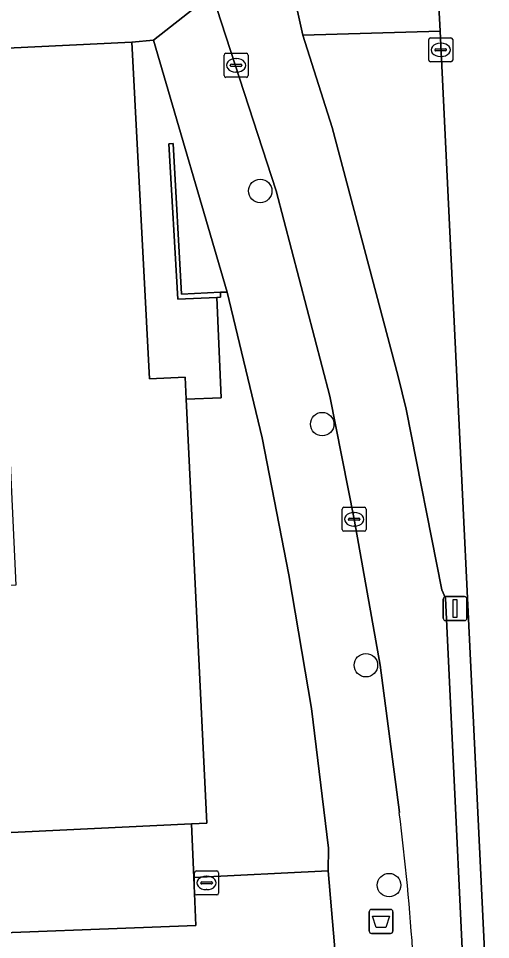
# Model space of a CAD drawing. Extents: x 160023 to 161302, y 384750 to 385707.
# Drawn here: x 160818.15 to 160837.81, y 385266.09 to 385304.46 of the extents above; entities that cross this region are included whole.
import ezdxf

# ---------------------------------------------------------------- set-up
doc = ezdxf.new("R2010")
doc.units = 0
for name, color, linetype in [('IMGEO_Afvalbak', 7, 'Continuous'), ('IMGEO_Berm_open', 7, 'Continuous'), ('IMGEO_Boom', 7, 'Continuous'), ('IMGEO_Fietspad_open', 7, 'Continuous'), ('IMGEO_Kolk', 7, 'Continuous'), ('IMGEO_Lichtmast', 7, 'Continuous'), ('IMGEO_Muur', 7, 'Continuous'), ('IMGEO_Pand', 7, 'Continuous'), ('IMGEO_Parkeervlak_open', 7, 'Continuous'), ('IMGEO_Rijbaan_lokaal_gesloten', 7, 'Continuous'), ('IMGEO_Rijbaan_lokaal_open', 7, 'Continuous'), ('IMGEO_Voetpad_open', 7, 'Continuous')]:
    doc.layers.add(name, color=color, linetype=linetype)

msp = doc.modelspace()

# ---------------------------------------------------------------- linework, layer by layer
at = {"layer": 'IMGEO_Afvalbak'}
for p, q in [((160832.856, 385267.349), (160833.646, 385267.349)), ((160833.646, 385267.349), (160832.856, 385267.349)), ((160832.756, 385266.449), (160832.756, 385267.249)), ((160832.756, 385267.249), (160832.756, 385266.449)), ((160833.746, 385267.249), (160833.746, 385266.449)), ((160833.746, 385266.449), (160833.746, 385267.249)), ((160833.646, 385266.349), (160832.856, 385266.349)), ((160832.856, 385266.349), (160833.646, 385266.349))]:
    msp.add_line(p, q, dxfattribs=at)
msp.add_lwpolyline([(160832.899, 385267.063), (160833.603, 385267.063), (160833.454, 385266.593), (160833.048, 385266.593), (160832.899, 385267.063)], dxfattribs=at)
for centre, start, end in [((160832.856, 385267.249), 90, 180), ((160832.856, 385267.249), 90, 180), ((160833.646, 385267.249), 0, 90), ((160833.646, 385267.249), 360, 90), ((160832.856, 385266.449), 180, 270), ((160832.856, 385266.449), 180, 270), ((160833.646, 385266.449), 270, 0), ((160833.646, 385266.449), 270, 0)]:
    msp.add_arc(centre, 0.1, start, end, dxfattribs=at)
at = {"layer": 'IMGEO_Berm_open'}
for points in [[(160835.707, 385303.935), (160829.99, 385303.761), (160831.219, 385299.918), (160833.963, 385289.549), (160834.302, 385288.18), (160835.78, 385280.66), (160835.939, 385280.319), (160836.974, 385258.43), (160836.944, 385258.132), (160836.913, 385257.834), (160836.737, 385250), (160836.469, 385245.407)], [(160837.814, 385260.448), (160835.707, 385303.935)]]:
    msp.add_lwpolyline(points, dxfattribs=at)
at = {"layer": 'IMGEO_Boom'}
for centre in [(160828.219, 385297.274), (160830.801, 385287.563), (160832.621, 385277.52), (160833.585, 385268.361)]:
    msp.add_circle(centre, 0.489, dxfattribs=at)
at = {"layer": 'IMGEO_Fietspad_open'}
for points in [[(160836.469, 385245.407), (160836.737, 385250), (160836.913, 385257.834), (160836.944, 385258.132), (160836.974, 385258.43), (160835.939, 385280.319), (160835.78, 385280.66), (160834.302, 385288.18), (160833.963, 385289.549), (160831.219, 385299.918), (160829.99, 385303.761), (160829.097, 385307.831), (160829.048, 385308.74), (160821.638, 385308.255), (160821.25, 385308.182)], [(160826.222, 385305.486), (160828.882, 385297.284), (160831.114, 385288.728), (160832.131, 385283.598), (160833.211, 385277.516), (160834.013, 385271.387)]]:
    msp.add_lwpolyline(points, dxfattribs=at)
msp.add_arc((160725.225, 385257.921), 109.618, 0.65737, 7.05612, dxfattribs=at)
at = {"layer": 'IMGEO_Kolk'}
for p, q in [((160835.236, 385302.726), (160835.236, 385303.578)), ((160835.311, 385303.652), (160836.163, 385303.652)), ((160835.724, 385303.432), (160835.749, 385303.432)), ((160836.237, 385303.578), (160836.237, 385302.726)), ((160826.788, 385303.007), (160827.64, 385303.007)), ((160835.495, 385303.146), (160835.495, 385303.158)), ((160835.933, 385303.109), (160835.535, 385303.109)), ((160835.538, 385303.195), (160835.936, 385303.195)), ((160835.979, 385303.158), (160835.979, 385303.146)), ((160826.713, 385302.081), (160826.713, 385302.933)), ((160827.201, 385302.787), (160827.226, 385302.787)), ((160827.714, 385302.933), (160827.714, 385302.081)), ((160836.163, 385302.652), (160835.311, 385302.652)), ((160835.747, 385302.872), (160835.722, 385302.872)), ((160826.972, 385302.501), (160826.972, 385302.513)), ((160827.41, 385302.464), (160827.012, 385302.464)), ((160827.015, 385302.55), (160827.413, 385302.55)), ((160827.224, 385302.227), (160827.199, 385302.227)), ((160827.456, 385302.513), (160827.456, 385302.501)), ((160827.64, 385302.007), (160826.788, 385302.007)), ((160831.63, 385283.172), (160831.63, 385284.024)), ((160831.705, 385284.098), (160832.557, 385284.098)), ((160832.118, 385283.878), (160832.143, 385283.878)), ((160832.631, 385284.024), (160832.631, 385283.172)), ((160831.889, 385283.592), (160831.889, 385283.604)), ((160832.327, 385283.555), (160831.929, 385283.555)), ((160831.932, 385283.641), (160832.33, 385283.641)), ((160832.373, 385283.604), (160832.373, 385283.592)), ((160832.557, 385283.098), (160831.705, 385283.098)), ((160832.141, 385283.318), (160832.116, 385283.318)), ((160825.482, 385268.026), (160825.482, 385268.878)), ((160825.557, 385268.952), (160826.409, 385268.952)), ((160826.483, 385268.878), (160826.483, 385268.026)), ((160825.741, 385268.446), (160825.741, 385268.458)), ((160825.784, 385268.495), (160826.182, 385268.495)), ((160825.97, 385268.732), (160825.995, 385268.732)), ((160826.225, 385268.458), (160826.225, 385268.446)), ((160826.179, 385268.409), (160825.781, 385268.409)), ((160825.993, 385268.172), (160825.968, 385268.172)), ((160826.409, 385267.952), (160825.557, 385267.952))]:
    msp.add_line(p, q, dxfattribs=at)
for points in [[(160835.236, 385302.726), (160835.236, 385303.578)], [(160835.311, 385303.652), (160836.163, 385303.652)], [(160836.237, 385303.578), (160836.237, 385302.726)], [(160826.788, 385303.007), (160827.64, 385303.007)], [(160826.713, 385302.081), (160826.713, 385302.933)], [(160827.714, 385302.933), (160827.714, 385302.081)], [(160836.163, 385302.652), (160835.311, 385302.652)], [(160827.64, 385302.007), (160826.788, 385302.007)], [(160831.63, 385283.172), (160831.63, 385284.024)], [(160831.705, 385284.098), (160832.557, 385284.098)], [(160832.631, 385284.024), (160832.631, 385283.172)], [(160832.557, 385283.098), (160831.705, 385283.098)], [(160825.482, 385268.026), (160825.482, 385268.878)], [(160825.557, 385268.952), (160826.409, 385268.952)], [(160826.483, 385268.878), (160826.483, 385268.026)], [(160826.409, 385267.952), (160825.557, 385267.952)]]:
    msp.add_lwpolyline(points, dxfattribs=at)
for centre, radius, start, end in [((160835.313, 385303.576), 0.0765, 91.552, 178.448), ((160835.313, 385303.576), 0.0765, 91.552, 178.448), ((160836.161, 385303.576), 0.0765, 1.552, 88.448), ((160836.161, 385303.576), 0.0765, 1.552, 88.448), ((160826.79, 385302.931), 0.0765, 91.552, 178.448), ((160826.79, 385302.931), 0.0765, 91.552, 178.448), ((160827.638, 385302.931), 0.0765, 1.552, 88.448), ((160827.638, 385302.931), 0.0765, 1.552, 88.448), ((160835.535, 385303.155), 0.0403, 85.8775, 175.7526), ((160835.532, 385303.145), 0.0366, 178.938, 274.7102), ((160835.936, 385303.152), 0.043, 264.8664, 352.4533), ((160835.94, 385303.157), 0.0386, 1.7309, 96.639), ((160835.313, 385302.728), 0.0765, 181.552, 268.448), ((160835.313, 385302.728), 0.0765, 181.552, 268.448), ((160836.161, 385302.728), 0.0765, 271.552, 358.448), ((160836.161, 385302.728), 0.0765, 271.552, 358.448), ((160827.012, 385302.51), 0.0403, 85.8775, 175.7526), ((160827.009, 385302.5), 0.0366, 178.938, 274.7102), ((160827.413, 385302.507), 0.043, 264.8664, 352.4533), ((160827.417, 385302.512), 0.0386, 1.7309, 96.639), ((160826.79, 385302.083), 0.0765, 181.552, 268.448), ((160826.79, 385302.083), 0.0765, 181.552, 268.448), ((160827.638, 385302.083), 0.0765, 271.552, 358.448), ((160827.638, 385302.083), 0.0765, 271.552, 358.448), ((160831.707, 385284.022), 0.0765, 91.552, 178.448), ((160831.707, 385284.022), 0.0765, 91.552, 178.448), ((160832.555, 385284.022), 0.0765, 1.552, 88.448), ((160832.555, 385284.022), 0.0765, 1.552, 88.448), ((160831.929, 385283.601), 0.0403, 85.8775, 175.7526), ((160831.926, 385283.591), 0.0366, 178.938, 274.7102), ((160832.33, 385283.598), 0.043, 264.8664, 352.4533), ((160832.334, 385283.603), 0.0386, 1.7309, 96.639), ((160831.707, 385283.174), 0.0765, 181.552, 268.448), ((160831.707, 385283.174), 0.0765, 181.552, 268.448), ((160832.555, 385283.174), 0.0765, 271.552, 358.448), ((160832.555, 385283.174), 0.0765, 271.552, 358.448), ((160825.559, 385268.876), 0.0765, 91.552, 178.448), ((160825.559, 385268.876), 0.0765, 91.552, 178.448), ((160826.407, 385268.876), 0.0765, 1.552, 88.448), ((160826.407, 385268.876), 0.0765, 1.552, 88.448), ((160825.781, 385268.455), 0.0403, 85.8775, 175.7526), ((160825.778, 385268.445), 0.0366, 178.938, 274.7102), ((160826.182, 385268.452), 0.043, 264.8664, 352.4533), ((160826.186, 385268.457), 0.0386, 1.7309, 96.639), ((160825.559, 385268.028), 0.0765, 181.552, 268.448), ((160825.559, 385268.028), 0.0765, 181.552, 268.448), ((160826.407, 385268.028), 0.0765, 271.552, 358.448), ((160826.407, 385268.028), 0.0765, 271.552, 358.448)]:
    msp.add_arc(centre, radius, start, end, dxfattribs=at)
for centre, major_axis, ratio, start_param, end_param in [((160835.723, 385303.152), (-0.387, 0.002), 0.722429, 4.712389, 7.853982), ((160835.748, 385303.152), (-0.39, 0.002), 0.717154, 1.570796, 4.712389), ((160827.2, 385302.507), (-0.387, 0.002), 0.722429, 4.712389, 7.853982), ((160827.225, 385302.507), (-0.39, 0.002), 0.717154, 1.570796, 4.712389), ((160832.117, 385283.598), (-0.387, 0.002), 0.722429, 4.712389, 7.853982), ((160832.142, 385283.598), (-0.39, 0.002), 0.717154, 1.570796, 4.712389), ((160825.969, 385268.452), (-0.387, 0.002), 0.722429, 4.712389, 7.853982), ((160825.994, 385268.452), (-0.39, 0.002), 0.717154, 1.570796, 4.712389)]:
    msp.add_ellipse(centre, major_axis=major_axis, ratio=ratio, start_param=start_param, end_param=end_param, dxfattribs=at)
at = {"layer": 'IMGEO_Lichtmast'}
for p, q in [((160835.938, 385280.377), (160836.728, 385280.377)), ((160836.728, 385280.377), (160835.938, 385280.377)), ((160835.838, 385279.477), (160835.838, 385280.277)), ((160835.838, 385280.277), (160835.838, 385279.477)), ((160836.828, 385280.277), (160836.828, 385279.477)), ((160836.828, 385279.477), (160836.828, 385280.277)), ((160836.728, 385279.377), (160835.938, 385279.377)), ((160835.938, 385279.377), (160836.728, 385279.377))]:
    msp.add_line(p, q, dxfattribs=at)
msp.add_lwpolyline([(160836.258, 385280.252), (160836.408, 385280.252), (160836.408, 385279.502), (160836.258, 385279.502), (160836.258, 385280.252)], dxfattribs=at)
for centre, start, end in [((160835.938, 385280.277), 90, 180), ((160835.938, 385280.277), 90, 180), ((160836.728, 385280.277), 0, 90), ((160836.728, 385280.277), 360, 90), ((160835.938, 385279.477), 180, 270), ((160835.938, 385279.477), 180, 270), ((160836.728, 385279.477), 270, 0), ((160836.728, 385279.477), 270, 0)]:
    msp.add_arc(centre, 0.1, start, end, dxfattribs=at)
at = {"layer": 'IMGEO_Muur'}
msp.add_lwpolyline([(160824.945, 385292.979), (160824.593, 385299.244), (160824.409, 385299.236), (160824.78, 385292.773), (160826.407, 385292.843), (160826.565, 385292.844), (160826.563, 385293.056)], close=True, dxfattribs=at)
at = {"layer": 'IMGEO_Pand'}
msp.add_lwpolyline([(160825.139, 385288.599), (160825.095, 385289.516), (160823.602, 385289.45), (160822.873, 385303.468), (160803.532, 385302.54), (160781.352, 385301.467), (160778.426, 385301.325), (160778.909, 385293.363), (160778.914, 385293.263), (160780.422, 385293.33), (160795.126, 385294.09), (160795.046, 385295.638), (160804.077, 385296.089), (160804.394, 385289.215), (160817.619, 385289.825), (160818.034, 385280.852), (160804.808, 385280.241), (160805.283, 385269.961), (160811.269, 385270.245), (160814.372, 385270.392), (160825.352, 385270.915), (160825.994, 385270.946)], close=True, dxfattribs=at)
at = {"layer": 'IMGEO_Parkeervlak_open'}
msp.add_lwpolyline([(160825.45, 385268.677), (160825.352, 385270.915), (160814.372, 385270.392), (160814.553, 385267.81), (160814.6, 385266.262), (160825.537, 385266.675)], close=True, dxfattribs=at)
at = {"layer": 'IMGEO_Rijbaan_lokaal_gesloten'}
msp.add_lwpolyline([(160835.595, 385306.291), (160835.707, 385303.935), (160837.814, 385260.448)], dxfattribs=at)
at = {"layer": 'IMGEO_Rijbaan_lokaal_open'}
msp.add_lwpolyline([(160831.371, 385265.226), (160831.046, 385268.955), (160825.45, 385268.677), (160825.537, 385266.675), (160814.6, 385266.262), (160811.481, 385266.142), (160805.515, 385265.833)], dxfattribs=at)
at = {"layer": 'IMGEO_Voetpad_open'}
for points in [[(160821.25, 385308.182), (160779.604, 385304.986), (160751.892, 385305.332), (160746.194, 385305.481), (160745.869, 385305.491), (160745.527, 385305.516), (160745.43, 385303.122), (160747.005, 385303.048), (160747.799, 385302.969), (160749.323, 385302.929), (160757.632, 385302.652), (160775.514, 385302.52), (160775.585, 385301.152), (160778.426, 385301.325), (160781.352, 385301.467), (160803.532, 385302.54), (160822.873, 385303.468), (160823.767, 385303.558), (160826.222, 385305.486)], [(160835.465, 385308.023), (160829.097, 385307.831), (160829.99, 385303.761), (160835.707, 385303.935), (160835.595, 385306.291)], [(160831.114, 385288.728), (160828.882, 385297.284), (160826.222, 385305.486), (160823.767, 385303.558), (160826.845, 385293.056), (160828.301, 385286.994), (160829.411, 385281.289), (160830.356, 385275.717), (160831.062, 385269.897), (160831.046, 385268.955), (160831.371, 385265.226), (160831.61, 385260.848), (160831.648, 385255.794), (160831.736, 385250.689), (160831.699, 385250), (160831.614, 385248.4), (160831.416, 385244.924), (160831.181, 385240.737), (160830.412, 385234.729), (160829.674, 385228.863), (160829.539, 385228.856)], [(160834.013, 385271.387), (160833.211, 385277.516), (160832.131, 385283.598), (160831.114, 385288.728)]]:
    msp.add_lwpolyline(points, dxfattribs=at)
for points in [[(160823.767, 385303.558), (160822.873, 385303.468), (160823.602, 385289.45), (160825.095, 385289.516), (160825.139, 385288.599), (160826.597, 385288.653), (160826.407, 385292.843), (160824.78, 385292.773), (160824.409, 385299.236), (160824.593, 385299.244), (160824.945, 385292.979), (160826.563, 385293.056), (160826.845, 385293.056)], [(160829.411, 385281.289), (160828.301, 385286.994), (160826.845, 385293.056), (160826.563, 385293.056), (160826.565, 385292.844), (160826.407, 385292.843), (160826.597, 385288.653), (160825.139, 385288.599), (160825.994, 385270.946), (160825.352, 385270.915), (160825.45, 385268.677), (160831.046, 385268.955), (160831.062, 385269.897), (160830.356, 385275.717)]]:
    msp.add_lwpolyline(points, close=True, dxfattribs=at)
msp.add_arc((160725.225, 385257.921), 109.618, 0.65737, 7.05612, dxfattribs=at)

doc.saveas('drawing.dxf')
